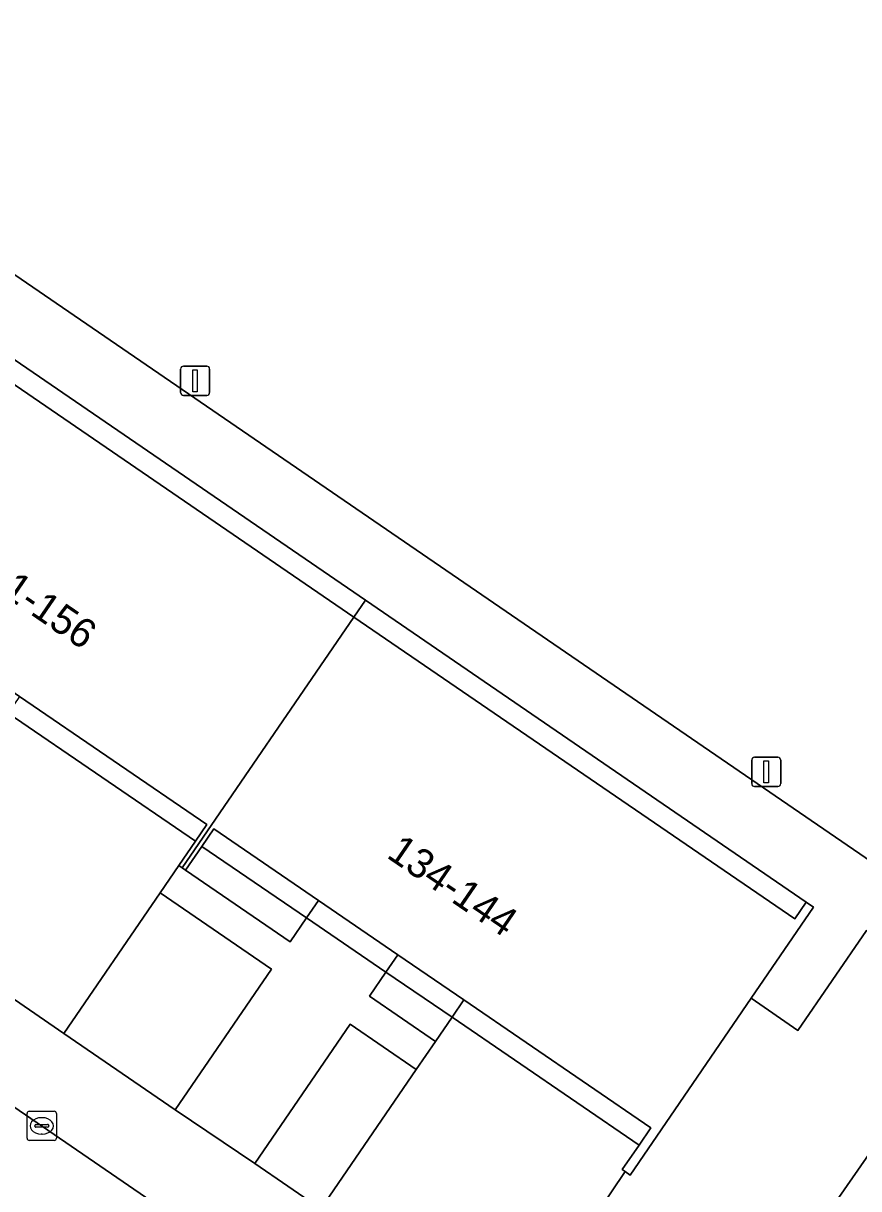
# Model space of a CAD drawing. Extents: x 160023 to 161302, y 384750 to 385707.
# Drawn here: x 160265.17 to 160293.71, y 385331.42 to 385371.24 of the extents above; entities that cross this region are included whole.
import ezdxf

# ---------------------------------------------------------------- set-up
doc = ezdxf.new("R2010")
doc.units = 0
for name, color, linetype in [('IMGEO_Groenvoorziening', 7, 'Continuous'), ('IMGEO_Haag', 7, 'Continuous'), ('IMGEO_Kolk', 7, 'Continuous'), ('IMGEO_Lichtmast', 7, 'Continuous'), ('IMGEO_Pand', 7, 'Continuous'), ('IMGEO_Pand_nummerreeks', 7, 'Continuous'), ('IMGEO_Pand_overbouw', 7, 'Continuous'), ('IMGEO_Rijbaan_lokaal_gesloten', 7, 'Continuous'), ('IMGEO_Rijbaan_lokaal_open', 7, 'Continuous'), ('IMGEO_Voetpad_open', 7, 'Continuous')]:
    doc.layers.add(name, color=color, linetype=linetype)

msp = doc.modelspace()

# ---------------------------------------------------------------- linework, layer by layer
at = {"layer": 'IMGEO_Groenvoorziening'}
for points in [[(160315.68, 385363.866), (160306.615, 385370.103), (160313.003, 385379.066), (160289.333, 385396.646), (160287.972, 385399.436), (160280.314, 385415.136), (160263.246, 385389.432), (160260.904, 385385.906), (160264.985, 385383.044), (160264.09, 385381.775), (160255.248, 385369.236), (160298.852, 385339.366)], [(160271.271, 385343.113), (160274.847, 385340.67), (160275.257, 385341.269), (160271.683, 385343.715)], [(160274.286, 385339.851), (160274.847, 385340.67), (160271.271, 385343.113), (160270.714, 385342.299)], [(160270.361, 385334.116), (160273.65, 385338.922), (160269.848, 385341.524), (160266.559, 385336.718)], [(160285.735, 385332), (160284.773, 385330.587), (160290.126, 385326.94), (160297.628, 385337.723), (160293.982, 385340.246), (160291.635, 385336.821), (160290.042, 385337.923), (160285.908, 385331.882)], [(160279.818, 385337.275), (160280.225, 385337.869), (160277.968, 385339.414), (160277.56, 385338.817)], [(160279.256, 385336.453), (160279.818, 385337.275), (160277.56, 385338.817), (160276.998, 385337.997)], [(160276.34, 385337.035), (160273.082, 385332.274), (160275.339, 385330.729), (160278.597, 385335.49)]]:
    msp.add_lwpolyline(points, close=True, dxfattribs=at)
at = {"layer": 'IMGEO_Haag'}
for points in [[(160270.361, 385334.116), (160273.65, 385338.922), (160269.848, 385341.524), (160266.559, 385336.718)], [(160276.34, 385337.035), (160273.082, 385332.274), (160275.339, 385330.729), (160278.597, 385335.49)]]:
    msp.add_lwpolyline(points, close=True, dxfattribs=at)
at = {"layer": 'IMGEO_Kolk'}
for p, q in [((160265.374, 385334.065), (160266.226, 385334.065)), ((160265.299, 385333.139), (160265.299, 385333.991)), ((160265.787, 385333.845), (160265.812, 385333.845)), ((160266.3, 385333.991), (160266.3, 385333.139)), ((160265.558, 385333.559), (160265.558, 385333.571)), ((160265.996, 385333.522), (160265.598, 385333.522)), ((160265.601, 385333.608), (160265.999, 385333.608)), ((160265.81, 385333.285), (160265.785, 385333.285)), ((160266.042, 385333.571), (160266.042, 385333.559)), ((160266.226, 385333.065), (160265.374, 385333.065))]:
    msp.add_line(p, q, dxfattribs=at)
for points in [[(160265.374, 385334.065), (160266.226, 385334.065)], [(160265.299, 385333.139), (160265.299, 385333.991)], [(160266.3, 385333.991), (160266.3, 385333.139)], [(160266.226, 385333.065), (160265.374, 385333.065)]]:
    msp.add_lwpolyline(points, dxfattribs=at)
for centre, radius, start, end in [((160265.376, 385333.989), 0.0765, 91.552, 178.448), ((160265.376, 385333.989), 0.0765, 91.552, 178.448), ((160266.224, 385333.989), 0.0765, 1.552, 88.448), ((160266.224, 385333.989), 0.0765, 1.552, 88.448), ((160265.598, 385333.568), 0.0403, 85.8775, 175.7526), ((160265.595, 385333.558), 0.0366, 178.938, 274.7102), ((160265.999, 385333.565), 0.043, 264.8664, 352.4533), ((160266.003, 385333.57), 0.0386, 1.7309, 96.639), ((160265.376, 385333.141), 0.0765, 181.552, 268.448), ((160265.376, 385333.141), 0.0765, 181.552, 268.448), ((160266.224, 385333.141), 0.0765, 271.552, 358.448), ((160266.224, 385333.141), 0.0765, 271.552, 358.448)]:
    msp.add_arc(centre, radius, start, end, dxfattribs=at)
for centre, major_axis, ratio, start_param, end_param in [((160265.786, 385333.565), (-0.387, 0.002), 0.722429, 4.712389, 7.853982), ((160265.811, 385333.565), (-0.39, 0.002), 0.717154, 1.570796, 4.712389)]:
    msp.add_ellipse(centre, major_axis=major_axis, ratio=ratio, start_param=start_param, end_param=end_param, dxfattribs=at)
at = {"layer": 'IMGEO_Lichtmast'}
for p, q in [((160270.645, 385359.525), (160271.435, 385359.525)), ((160271.435, 385359.525), (160270.645, 385359.525)), ((160270.545, 385358.625), (160270.545, 385359.425)), ((160270.545, 385359.425), (160270.545, 385358.625)), ((160271.535, 385359.425), (160271.535, 385358.625)), ((160271.535, 385358.625), (160271.535, 385359.425)), ((160271.435, 385358.525), (160270.645, 385358.525)), ((160270.645, 385358.525), (160271.435, 385358.525)), ((160290.056, 385345.26), (160290.056, 385346.06)), ((160290.056, 385346.06), (160290.056, 385345.26)), ((160290.156, 385346.16), (160290.946, 385346.16)), ((160290.946, 385346.16), (160290.156, 385346.16)), ((160291.046, 385346.06), (160291.046, 385345.26)), ((160291.046, 385345.26), (160291.046, 385346.06)), ((160290.946, 385345.16), (160290.156, 385345.16)), ((160290.156, 385345.16), (160290.946, 385345.16))]:
    msp.add_line(p, q, dxfattribs=at)
for points in [[(160270.965, 385359.4), (160271.115, 385359.4), (160271.115, 385358.65), (160270.965, 385358.65), (160270.965, 385359.4)], [(160290.476, 385346.035), (160290.626, 385346.035), (160290.626, 385345.285), (160290.476, 385345.285), (160290.476, 385346.035)]]:
    msp.add_lwpolyline(points, dxfattribs=at)
for centre, start, end in [((160270.645, 385359.425), 90, 180), ((160270.645, 385359.425), 90, 180), ((160271.435, 385359.425), 0, 90), ((160271.435, 385359.425), 360, 90), ((160270.645, 385358.625), 180, 270), ((160270.645, 385358.625), 180, 270), ((160271.435, 385358.625), 270, 0), ((160271.435, 385358.625), 270, 0), ((160290.156, 385346.06), 90, 180), ((160290.156, 385346.06), 90, 180), ((160290.946, 385346.06), 0, 90), ((160290.946, 385346.06), 360, 90), ((160290.156, 385345.26), 180, 270), ((160290.156, 385345.26), 180, 270), ((160290.946, 385345.26), 270, 0), ((160290.946, 385345.26), 270, 0)]:
    msp.add_arc(centre, 0.1, start, end, dxfattribs=at)
at = {"layer": 'IMGEO_Pand'}
for points in [[(160261.37, 385361.274), (160255.494, 385352.695), (160255.637, 385352.597), (160256.212, 385353.437), (160256.606, 385354.013), (160260.222, 385351.538), (160262.851, 385349.739), (160265.04, 385348.241), (160271.44, 385343.861), (160271.052, 385343.294), (160270.481, 385342.459), (160270.597, 385342.379), (160276.464, 385350.944)], [(160291.526, 385340.636), (160276.464, 385350.944), (160270.597, 385342.379), (160270.714, 385342.299), (160271.271, 385343.113), (160271.683, 385343.715), (160275.257, 385341.269), (160277.968, 385339.414), (160280.225, 385337.869), (160286.611, 385333.499), (160286.208, 385332.91), (160285.633, 385332.07), (160285.735, 385332), (160285.908, 385331.882), (160290.042, 385337.923), (160292.173, 385341.037), (160291.919, 385341.211)]]:
    msp.add_lwpolyline(points, close=True, dxfattribs=at)
at = {"layer": 'IMGEO_Pand_overbouw'}
for points in [[(160276.464, 385350.944), (160276.861, 385351.524), (160261.77, 385361.859), (160261.37, 385361.274)], [(160256.212, 385353.437), (160259.83, 385350.964), (160262.46, 385349.167), (160264.649, 385347.67), (160271.052, 385343.294), (160271.44, 385343.861), (160265.04, 385348.241), (160262.851, 385349.739), (160260.222, 385351.538), (160256.606, 385354.013)], [(160276.464, 385350.944), (160291.526, 385340.636), (160291.919, 385341.211), (160276.861, 385351.524)], [(160271.271, 385343.113), (160274.847, 385340.67), (160277.56, 385338.817), (160279.818, 385337.275), (160286.208, 385332.91), (160286.611, 385333.499), (160280.225, 385337.869), (160277.968, 385339.414), (160275.257, 385341.269), (160271.683, 385343.715)]]:
    msp.add_lwpolyline(points, close=True, dxfattribs=at)
at = {"layer": 'IMGEO_Rijbaan_lokaal_gesloten'}
msp.add_lwpolyline([(160293.953, 385312.653), (160293.613, 385314.078), (160293.191, 385314.733), (160292.372, 385315.253), (160271.303, 385329.79), (160247.822, 385345.89), (160229.443, 385358.537), (160224.858, 385351.874), (160242.607, 385339.66), (160256.475, 385330.138), (160273.166, 385318.717), (160288.128, 385308.422), (160293.07, 385305.05), (160301.992, 385298.533), (160308.557, 385293.653), (160313.407, 385300.179), (160311.165, 385301.848), (160300.495, 385309.611)], dxfattribs=at)
at = {"layer": 'IMGEO_Rijbaan_lokaal_open'}
for points in [[(160265.04, 385348.241), (160264.649, 385347.67), (160271.052, 385343.294), (160271.44, 385343.861)], [(160271.052, 385343.294), (160264.649, 385347.67), (160264.075, 385346.831), (160263.502, 385345.993), (160260.164, 385341.115), (160266.559, 385336.718), (160269.848, 385341.524), (160270.481, 385342.459)], [(160286.208, 385332.91), (160286.611, 385333.499), (160280.225, 385337.869), (160279.818, 385337.275)], [(160278.597, 385335.49), (160275.339, 385330.729), (160281.811, 385326.234), (160284.773, 385330.587), (160285.735, 385332), (160285.633, 385332.07), (160286.208, 385332.91), (160279.818, 385337.275), (160279.256, 385336.453)]]:
    msp.add_lwpolyline(points, close=True, dxfattribs=at)
at = {"layer": 'IMGEO_Voetpad_open'}
for points in [[(160198.6, 385379.612), (160208.723, 385372.739), (160212.266, 385370.246), (160223.749, 385362.456), (160226.581, 385360.507), (160229.443, 385358.537), (160247.822, 385345.89), (160271.303, 385329.79), (160292.372, 385315.253), (160293.191, 385314.733), (160293.613, 385314.078), (160293.953, 385312.653)], [(160298.852, 385339.366), (160255.248, 385369.236), (160241.671, 385378.537)], [(160303.049, 385310.426), (160300.756, 385313.228), (160288.926, 385321.336), (160287.112, 385322.608), (160281.811, 385326.234), (160275.339, 385330.729), (160273.082, 385332.274), (160270.361, 385334.116), (160266.559, 385336.718), (160260.164, 385341.115), (160257.974, 385342.613), (160255.313, 385344.365), (160251.411, 385347.036), (160245.205, 385351.377), (160242.9, 385352.954), (160240.25, 385354.826), (160236.64, 385357.286), (160230.249, 385361.642), (160228.545, 385362.775), (160218.323, 385369.74), (160213.523, 385372.603)], [(160246.717, 385372.168), (160261.77, 385361.859), (160276.861, 385351.524), (160291.919, 385341.211), (160292.173, 385341.037), (160290.042, 385337.923), (160291.635, 385336.821), (160293.982, 385340.246)], [(160297.628, 385337.723), (160290.126, 385326.94), (160287.112, 385322.608), (160288.926, 385321.336), (160295.658, 385331.097)]]:
    msp.add_lwpolyline(points, dxfattribs=at)
for points in [[(160276.464, 385350.944), (160276.861, 385351.524), (160261.77, 385361.859), (160261.37, 385361.274)], [(160291.919, 385341.211), (160276.861, 385351.524), (160276.464, 385350.944), (160291.526, 385340.636)], [(160270.481, 385342.459), (160269.848, 385341.524), (160273.65, 385338.922), (160270.361, 385334.116), (160273.082, 385332.274), (160276.34, 385337.035), (160278.597, 385335.49), (160279.256, 385336.453), (160276.998, 385337.997), (160277.56, 385338.817), (160274.847, 385340.67), (160274.286, 385339.851), (160270.714, 385342.299), (160270.597, 385342.379)], [(160277.56, 385338.817), (160277.968, 385339.414), (160275.257, 385341.269), (160274.847, 385340.67)]]:
    msp.add_lwpolyline(points, close=True, dxfattribs=at)

# ---------------------------------------------------------------- texts
at = {"layer": 'IMGEO_Pand_nummerreeks'}
for s, rotation, p in [('144/G01-156', 325.6133, (160260.77, 385354.217)), ('134-144', 325.6142, (160277.544, 385342.757))]:
    msp.add_text(s, height=1, rotation=rotation, dxfattribs=at).set_placement(p)

doc.saveas('drawing.dxf')
